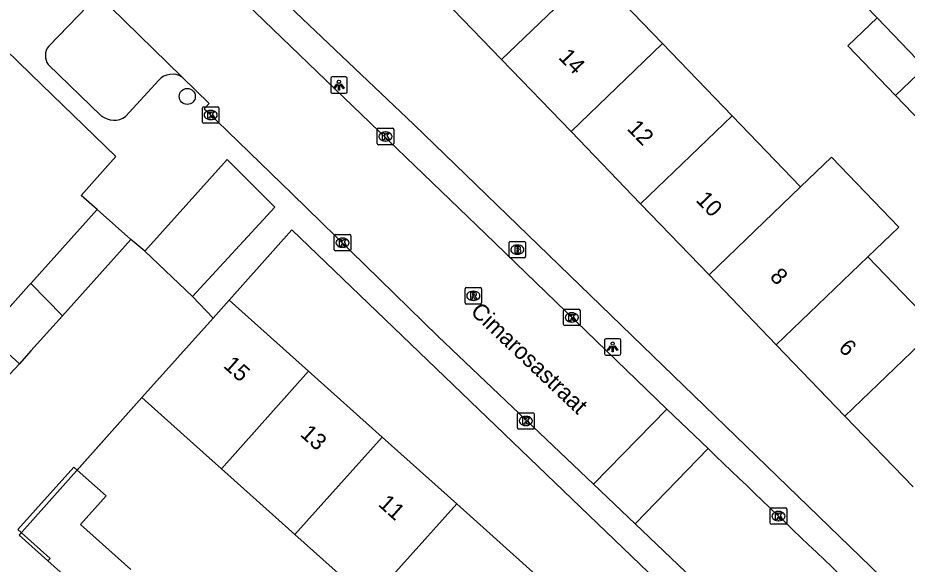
# Model space of a CAD drawing. Extents: x 159040 to 160094, y 381214 to 382518.
# Drawn here: x 159499.2 to 159553.2, y 382067.3 to 382100.5 of the extents above; entities that cross this region are included whole.
import ezdxf

# ---------------------------------------------------------------- set-up
doc = ezdxf.new("R2010")
doc.units = 0
for name, color, linetype in [('IMGEO_Boom', 7, 'Continuous'), ('IMGEO_Brandkraan', 7, 'Continuous'), ('IMGEO_Kolk', 7, 'Continuous'), ('IMGEO_Lichtpunt', 7, 'Continuous'), ('IMGEO_Muur', 7, 'Continuous'), ('IMGEO_Openbare_ruimte_label', 7, 'Continuous'), ('IMGEO_Pand', 7, 'Continuous'), ('IMGEO_Pand_nummerreeks', 7, 'Continuous'), ('IMGEO_Rijbaan_lokaal_open', 7, 'Continuous'), ('IMGEO_Rioolput', 7, 'Continuous'), ('IMGEO_Voetpad_open', 7, 'Continuous')]:
    doc.layers.add(name, color=color, linetype=linetype)

msp = doc.modelspace()

# ---------------------------------------------------------------- linework, layer by layer
at = {"layer": 'IMGEO_Boom'}
msp.add_circle((159509.505, 382095.744), 0.489, dxfattribs=at)
at = {"layer": 'IMGEO_Brandkraan'}
for p, q in [((159529.062, 382086.005), (159529.062, 382086.857)), ((159529.137, 382086.931), (159529.989, 382086.931)), ((159529.55, 382086.711), (159529.575, 382086.711)), ((159530.063, 382086.857), (159530.063, 382086.005)), ((159529.989, 382085.931), (159529.137, 382085.931)), ((159529.573, 382086.151), (159529.548, 382086.151))]:
    msp.add_line(p, q, dxfattribs=at)
for points in [[(159529.062, 382086.005), (159529.062, 382086.857)], [(159529.137, 382086.931), (159529.989, 382086.931)], [(159529.41, 382086.631), (159529.41, 382086.231), (159529.623, 382086.231)], [(159529.641, 382086.631), (159529.41, 382086.631)], [(159529.589, 382086.55), (159529.535, 382086.55), (159529.535, 382086.474)], [(159529.535, 382086.474), (159529.588, 382086.474)], [(159530.063, 382086.857), (159530.063, 382086.005)], [(159529.989, 382085.931), (159529.137, 382085.931)], [(159529.597, 382086.398), (159529.535, 382086.398), (159529.535, 382086.317)], [(159529.535, 382086.317), (159529.597, 382086.317)]]:
    msp.add_lwpolyline(points, dxfattribs=at)
for centre, radius, start, end in [((159529.139, 382086.855), 0.0765, 91.552, 178.448), ((159529.139, 382086.855), 0.0765, 91.552, 178.448), ((159529.59, 382086.512), 0.0379, 267.8285, 90.9355), ((159529.645, 382086.486), 0.145, 59.4692, 91.5367), ((159529.67, 382086.533), 0.0922, 285.5137, 58.1501), ((159529.675, 382086.341), 0.105, 301.3115, 78.989), ((159529.987, 382086.855), 0.0765, 1.552, 88.448), ((159529.987, 382086.855), 0.0765, 1.552, 88.448), ((159529.139, 382086.007), 0.0765, 181.552, 268.448), ((159529.139, 382086.007), 0.0765, 181.552, 268.448), ((159529.598, 382086.357), 0.0404, 269.8759, 90.5077), ((159529.629, 382086.482), 0.251, 268.6676, 293.5347), ((159529.987, 382086.007), 0.0765, 271.552, 358.448), ((159529.987, 382086.007), 0.0765, 271.552, 358.448)]:
    msp.add_arc(centre, radius, start, end, dxfattribs=at)
for centre, major_axis, ratio, start_param, end_param in [((159529.549, 382086.431), (-0.387, 0.002), 0.722429, 4.712389, 7.853982), ((159529.574, 382086.431), (-0.39, 0.002), 0.717154, 1.570796, 4.712389)]:
    msp.add_ellipse(centre, major_axis=major_axis, ratio=ratio, start_param=start_param, end_param=end_param, dxfattribs=at)
at = {"layer": 'IMGEO_Kolk'}
for p, q in [((159510.503, 382095.116), (159511.355, 382095.116)), ((159510.428, 382094.19), (159510.428, 382095.042)), ((159510.916, 382094.896), (159510.941, 382094.896)), ((159511.429, 382095.042), (159511.429, 382094.19)), ((159511.355, 382094.116), (159510.503, 382094.116)), ((159510.939, 382094.336), (159510.914, 382094.336)), ((159521.048, 382092.885), (159521.048, 382093.737)), ((159521.123, 382093.811), (159521.975, 382093.811)), ((159521.536, 382093.591), (159521.561, 382093.591)), ((159522.049, 382093.737), (159522.049, 382092.885)), ((159521.559, 382093.031), (159521.534, 382093.031)), ((159521.975, 382092.811), (159521.123, 382092.811)), ((159518.438, 382086.425), (159518.438, 382087.277)), ((159518.513, 382087.351), (159519.365, 382087.351)), ((159518.926, 382087.131), (159518.951, 382087.131)), ((159519.439, 382087.277), (159519.439, 382086.425)), ((159518.949, 382086.571), (159518.924, 382086.571)), ((159519.365, 382086.351), (159518.513, 382086.351)), ((159532.367, 382081.885), (159532.367, 382082.737)), ((159532.442, 382082.811), (159533.294, 382082.811)), ((159533.368, 382082.737), (159533.368, 382081.885)), ((159532.855, 382082.591), (159532.88, 382082.591)), ((159533.294, 382081.811), (159532.442, 382081.811)), ((159532.878, 382082.031), (159532.853, 382082.031)), ((159529.577, 382075.59), (159529.577, 382076.442)), ((159529.652, 382076.516), (159530.504, 382076.516)), ((159530.065, 382076.296), (159530.09, 382076.296)), ((159530.578, 382076.442), (159530.578, 382075.59)), ((159530.088, 382075.736), (159530.063, 382075.736)), ((159530.504, 382075.516), (159529.652, 382075.516)), ((159544.93, 382069.805), (159544.93, 382070.657)), ((159545.005, 382070.731), (159545.857, 382070.731)), ((159545.418, 382070.511), (159545.443, 382070.511)), ((159545.931, 382070.657), (159545.931, 382069.805)), ((159545.857, 382069.731), (159545.005, 382069.731)), ((159545.441, 382069.951), (159545.416, 382069.951))]:
    msp.add_line(p, q, dxfattribs=at)
for points in [[(159510.503, 382095.116), (159511.355, 382095.116)], [(159510.428, 382094.19), (159510.428, 382095.042)], [(159510.749, 382094.816), (159510.872, 382094.816), (159510.872, 382094.665), (159511.002, 382094.816), (159511.166, 382094.816), (159511.02, 382094.665), (159511.173, 382094.416), (159511.021, 382094.416), (159510.936, 382094.58), (159510.872, 382094.513), (159510.872, 382094.416), (159510.749, 382094.416), (159510.749, 382094.816)], [(159511.429, 382095.042), (159511.429, 382094.19)], [(159511.355, 382094.116), (159510.503, 382094.116)], [(159521.048, 382092.885), (159521.048, 382093.737)], [(159521.123, 382093.811), (159521.975, 382093.811)], [(159521.369, 382093.511), (159521.492, 382093.511), (159521.492, 382093.36), (159521.622, 382093.511), (159521.786, 382093.511), (159521.64, 382093.36), (159521.793, 382093.111), (159521.641, 382093.111), (159521.556, 382093.275), (159521.492, 382093.208), (159521.492, 382093.111), (159521.369, 382093.111), (159521.369, 382093.511)], [(159522.049, 382093.737), (159522.049, 382092.885)], [(159521.975, 382092.811), (159521.123, 382092.811)], [(159518.438, 382086.425), (159518.438, 382087.277)], [(159518.513, 382087.351), (159519.365, 382087.351)], [(159518.759, 382087.051), (159518.882, 382087.051), (159518.882, 382086.9), (159519.012, 382087.051), (159519.176, 382087.051), (159519.03, 382086.9), (159519.183, 382086.651), (159519.031, 382086.651), (159518.946, 382086.815), (159518.882, 382086.748), (159518.882, 382086.651), (159518.759, 382086.651), (159518.759, 382087.051)], [(159519.439, 382087.277), (159519.439, 382086.425)], [(159519.365, 382086.351), (159518.513, 382086.351)], [(159532.367, 382081.885), (159532.367, 382082.737)], [(159532.442, 382082.811), (159533.294, 382082.811)], [(159533.368, 382082.737), (159533.368, 382081.885)], [(159532.688, 382082.511), (159532.811, 382082.511), (159532.811, 382082.36), (159532.941, 382082.511), (159533.105, 382082.511), (159532.959, 382082.36), (159533.112, 382082.111), (159532.96, 382082.111), (159532.875, 382082.275), (159532.811, 382082.208), (159532.811, 382082.111), (159532.688, 382082.111), (159532.688, 382082.511)], [(159533.294, 382081.811), (159532.442, 382081.811)], [(159529.577, 382075.59), (159529.577, 382076.442)], [(159529.652, 382076.516), (159530.504, 382076.516)], [(159529.898, 382076.216), (159530.021, 382076.216), (159530.021, 382076.065), (159530.151, 382076.216), (159530.315, 382076.216), (159530.169, 382076.065), (159530.322, 382075.816), (159530.17, 382075.816), (159530.085, 382075.98), (159530.021, 382075.913), (159530.021, 382075.816), (159529.898, 382075.816), (159529.898, 382076.216)], [(159530.578, 382076.442), (159530.578, 382075.59)], [(159530.504, 382075.516), (159529.652, 382075.516)], [(159544.93, 382069.805), (159544.93, 382070.657)], [(159545.005, 382070.731), (159545.857, 382070.731)], [(159545.251, 382070.431), (159545.374, 382070.431), (159545.374, 382070.28), (159545.504, 382070.431), (159545.668, 382070.431), (159545.522, 382070.28), (159545.675, 382070.031), (159545.523, 382070.031), (159545.438, 382070.195), (159545.374, 382070.128), (159545.374, 382070.031), (159545.251, 382070.031), (159545.251, 382070.431)], [(159545.931, 382070.657), (159545.931, 382069.805)], [(159545.857, 382069.731), (159545.005, 382069.731)]]:
    msp.add_lwpolyline(points, dxfattribs=at)
for centre, start, end in [((159510.505, 382095.04), 91.552, 178.448), ((159510.505, 382095.04), 91.552, 178.448), ((159511.353, 382095.04), 1.552, 88.448), ((159511.353, 382095.04), 1.552, 88.448), ((159510.505, 382094.192), 181.552, 268.448), ((159510.505, 382094.192), 181.552, 268.448), ((159511.353, 382094.192), 271.552, 358.448), ((159511.353, 382094.192), 271.552, 358.448), ((159521.125, 382093.735), 91.552, 178.448), ((159521.125, 382093.735), 91.552, 178.448), ((159521.973, 382093.735), 1.552, 88.448), ((159521.973, 382093.735), 1.552, 88.448), ((159521.125, 382092.887), 181.552, 268.448), ((159521.125, 382092.887), 181.552, 268.448), ((159521.973, 382092.887), 271.552, 358.448), ((159521.973, 382092.887), 271.552, 358.448), ((159518.515, 382087.275), 91.552, 178.448), ((159518.515, 382087.275), 91.552, 178.448), ((159519.363, 382087.275), 1.552, 88.448), ((159519.363, 382087.275), 1.552, 88.448), ((159518.515, 382086.427), 181.552, 268.448), ((159518.515, 382086.427), 181.552, 268.448), ((159519.363, 382086.427), 271.552, 358.448), ((159519.363, 382086.427), 271.552, 358.448), ((159532.444, 382082.735), 91.552, 178.448), ((159532.444, 382082.735), 91.552, 178.448), ((159533.292, 382082.735), 1.552, 88.448), ((159533.292, 382082.735), 1.552, 88.448), ((159532.444, 382081.887), 181.552, 268.448), ((159532.444, 382081.887), 181.552, 268.448), ((159533.292, 382081.887), 271.552, 358.448), ((159533.292, 382081.887), 271.552, 358.448), ((159529.654, 382076.44), 91.552, 178.448), ((159529.654, 382076.44), 91.552, 178.448), ((159530.502, 382076.44), 1.552, 88.448), ((159530.502, 382076.44), 1.552, 88.448), ((159529.654, 382075.592), 181.552, 268.448), ((159529.654, 382075.592), 181.552, 268.448), ((159530.502, 382075.592), 271.552, 358.448), ((159530.502, 382075.592), 271.552, 358.448), ((159545.007, 382070.655), 91.552, 178.448), ((159545.007, 382070.655), 91.552, 178.448), ((159545.855, 382070.655), 1.552, 88.448), ((159545.855, 382070.655), 1.552, 88.448), ((159545.007, 382069.807), 181.552, 268.448), ((159545.007, 382069.807), 181.552, 268.448), ((159545.855, 382069.807), 271.552, 358.448), ((159545.855, 382069.807), 271.552, 358.448)]:
    msp.add_arc(centre, 0.0765, start, end, dxfattribs=at)
for centre, major_axis, ratio, start_param, end_param in [((159510.915, 382094.616), (-0.387, 0.002), 0.722429, 4.712389, 7.853982), ((159510.94, 382094.616), (-0.39, 0.002), 0.717154, 1.570796, 4.712389), ((159521.535, 382093.311), (-0.387, 0.002), 0.722429, 4.712389, 7.853982), ((159521.56, 382093.311), (-0.39, 0.002), 0.717154, 1.570796, 4.712389), ((159518.925, 382086.851), (-0.387, 0.002), 0.722429, 4.712389, 7.853982), ((159518.95, 382086.851), (-0.39, 0.002), 0.717154, 1.570796, 4.712389), ((159532.854, 382082.311), (-0.387, 0.002), 0.722429, 4.712389, 7.853982), ((159532.879, 382082.311), (-0.39, 0.002), 0.717154, 1.570796, 4.712389), ((159530.064, 382076.016), (-0.387, 0.002), 0.722429, 4.712389, 7.853982), ((159530.089, 382076.016), (-0.39, 0.002), 0.717154, 1.570796, 4.712389), ((159545.417, 382070.231), (-0.387, 0.002), 0.722429, 4.712389, 7.853982), ((159545.442, 382070.231), (-0.39, 0.002), 0.717154, 1.570796, 4.712389)]:
    msp.add_ellipse(centre, major_axis=major_axis, ratio=ratio, start_param=start_param, end_param=end_param, dxfattribs=at)
at = {"layer": 'IMGEO_Lichtpunt'}
for p, q in [((159518.223, 382096.838), (159518.223, 382096.031)), ((159518.223, 382096.838), (159518.223, 382096.031)), ((159519.125, 382096.933), (159518.317, 382096.933)), ((159519.125, 382096.933), (159518.317, 382096.933)), ((159519.219, 382096.031), (159519.219, 382096.838)), ((159519.219, 382096.031), (159519.219, 382096.838)), ((159518.317, 382095.937), (159519.125, 382095.937)), ((159518.317, 382095.937), (159519.125, 382095.937)), ((159534.854, 382080.919), (159534.854, 382080.112)), ((159534.854, 382080.919), (159534.854, 382080.112)), ((159535.756, 382081.014), (159534.948, 382081.014)), ((159535.756, 382081.014), (159534.948, 382081.014)), ((159535.85, 382080.112), (159535.85, 382080.919)), ((159535.85, 382080.112), (159535.85, 382080.919)), ((159534.948, 382080.018), (159535.756, 382080.018)), ((159534.948, 382080.018), (159535.756, 382080.018))]:
    msp.add_line(p, q, dxfattribs=at)
for points in [[(159518.597, 382096.502), (159518.636, 382096.474), (159518.448, 382096.212), (159518.41, 382096.239), (159518.597, 382096.502)], [(159518.699, 382096.454), (159518.746, 382096.454), (159518.746, 382096.132), (159518.699, 382096.132), (159518.699, 382096.454)], [(159518.809, 382096.474), (159518.847, 382096.501), (159519.034, 382096.239), (159518.995, 382096.211), (159518.809, 382096.474)], [(159535.228, 382080.583), (159535.267, 382080.555), (159535.079, 382080.293), (159535.041, 382080.32), (159535.228, 382080.583)], [(159535.33, 382080.535), (159535.377, 382080.535), (159535.377, 382080.213), (159535.33, 382080.213), (159535.33, 382080.535)], [(159535.44, 382080.555), (159535.478, 382080.582), (159535.665, 382080.32), (159535.626, 382080.292), (159535.44, 382080.555)]]:
    msp.add_lwpolyline(points, dxfattribs=at)
for centre in [(159518.722, 382096.636), (159535.353, 382080.717)]:
    msp.add_circle(centre, 0.0994, dxfattribs=at)
for centre, start, end in [((159518.317, 382096.838), 90, 180), ((159518.317, 382096.838), 90, 180), ((159519.125, 382096.838), 0, 90), ((159519.125, 382096.838), 0, 90), ((159518.317, 382096.031), 180, 270), ((159518.317, 382096.031), 180, 270), ((159519.125, 382096.031), 270, 0), ((159519.125, 382096.031), 270, 360), ((159534.948, 382080.919), 90, 180), ((159534.948, 382080.919), 90, 180), ((159535.756, 382080.919), 0, 90), ((159535.756, 382080.919), 0, 90), ((159534.948, 382080.112), 180, 270), ((159534.948, 382080.112), 180, 270), ((159535.756, 382080.112), 270, 0), ((159535.756, 382080.112), 270, 360)]:
    msp.add_arc(centre, 0.0946, start, end, dxfattribs=at)
at = {"layer": 'IMGEO_Muur'}
msp.add_lwpolyline([(159506.749, 382077.437), (159499.285, 382069.077), (159501.037, 382067.51)], dxfattribs=at)
at = {"layer": 'IMGEO_Pand'}
for points in [[(159534.165, 382103.347), (159528.601, 382097.993)], [(159534.165, 382103.347), (159538.387, 382098.959)], [(159528.601, 382097.993), (159524.465, 382102.291)], [(159552.544, 382095.798), (159549.644, 382098.813), (159551.423, 382100.524)], [(159551.423, 382100.524), (159554.323, 382097.51)], [(159532.823, 382093.605), (159538.387, 382098.959)], [(159538.387, 382098.959), (159542.615, 382094.565)], [(159532.823, 382093.605), (159528.601, 382097.993)], [(159552.544, 382095.798), (159554.323, 382097.51)], [(159556.963, 382094.765), (159555.184, 382093.054), (159552.544, 382095.798)], [(159542.615, 382094.565), (159537.051, 382089.211)], [(159542.615, 382094.565), (159546.773, 382090.245)], [(159537.051, 382089.211), (159532.823, 382093.605)], [(159546.773, 382090.245), (159548.647, 382092.048), (159552.744, 382087.79), (159550.858, 382085.999)], [(159546.773, 382090.245), (159541.208, 382084.89)], [(159541.208, 382084.89), (159537.051, 382089.211)], [(159500, 382084.382), (159504.036, 382088.878)], [(159504.036, 382088.878), (159506.08, 382087.044)], [(159506.08, 382087.044), (159501.919, 382082.408)], [(159545.293, 382080.644), (159550.858, 382085.999)], [(159550.858, 382085.999), (159555.026, 382081.666)], [(159541.208, 382084.89), (159545.293, 382080.644)], [(159499.301, 382079.491), (159497.257, 382081.326), (159499.875, 382084.242), (159500, 382084.382)], [(159500, 382084.382), (159501.919, 382082.408)], [(159511.077, 382082.273), (159512.048, 382083.357)], [(159512.048, 382083.357), (159516.878, 382079.034)], [(159501.919, 382082.408), (159500, 382080.27), (159499.301, 382079.491)], [(159506.749, 382077.437), (159511.077, 382082.273)], [(159549.462, 382076.312), (159555.026, 382081.666)], [(159549.462, 382076.312), (159545.293, 382080.644)], [(159516.878, 382079.034), (159511.578, 382073.114)], [(159516.878, 382079.034), (159521.34, 382075.039)], [(159511.578, 382073.114), (159510.474, 382074.102), (159506.749, 382077.437)], [(159553.604, 382072.007), (159549.462, 382076.312)], [(159516.04, 382069.12), (159521.34, 382075.039)], [(159521.34, 382075.039), (159525.882, 382070.974)], [(159502.81, 382073.026), (159502.602, 382073.212), (159499.207, 382069.419), (159499.42, 382069.228)], [(159502.81, 382073.026), (159504.567, 382071.453), (159503.018, 382069.723), (159506.085, 382066.978)], [(159516.04, 382069.12), (159511.578, 382073.114)], [(159520.582, 382065.054), (159525.882, 382070.974)], [(159525.882, 382070.974), (159530.714, 382066.649)], [(159501.037, 382067.51), (159501.171, 382067.66), (159499.42, 382069.228)], [(159520.582, 382065.054), (159516.04, 382069.12)], [(159501.037, 382067.51), (159504.104, 382064.765)]]:
    msp.add_lwpolyline(points, dxfattribs=at)
at = {"layer": 'IMGEO_Rijbaan_lokaal_open'}
for points in [[(159501.192, 382113.064), (159504.182, 382110.063), (159507.176, 382107.116), (159527.621, 382087.397), (159533.129, 382082.059), (159538.65, 382076.734)], [(159503.501, 382102.435), (159504.823, 382101.185), (159509.186, 382096.925)], [(159509.186, 382096.925), (159510.84, 382095.311), (159510.531, 382095), (159510.664, 382094.872), (159515.887, 382089.823), (159524.758, 382081.144), (159534.185, 382072.166)], [(159509.813, 382083.58), (159514.826, 382089.008), (159511.934, 382091.911), (159506.92, 382086.338)], [(159506.92, 382086.338), (159506.08, 382087.044)], [(159509.813, 382083.58), (159506.92, 382086.338)], [(159511.077, 382082.273), (159509.813, 382083.58)], [(159496.586, 382076.586), (159499.301, 382079.491)], [(159506.749, 382077.437), (159502.81, 382073.026)], [(159534.185, 382072.166), (159538.65, 382076.734)], [(159538.65, 382076.734), (159539.898, 382075.534), (159541.147, 382074.335)], [(159541.147, 382074.335), (159536.716, 382069.755)], [(159536.716, 382069.755), (159534.185, 382072.166)], [(159536.716, 382069.755), (159541.068, 382065.611), (159559.84, 382047.55), (159562.874, 382044.6), (159567.959, 382039.739)], [(159499.42, 382069.228), (159499.285, 382069.077), (159501.037, 382067.51)]]:
    msp.add_lwpolyline(points, dxfattribs=at)
msp.add_arc((161707.06, 384330.826), 3127.768, 226.173349, 226.554784, dxfattribs=at)
at = {"layer": 'IMGEO_Rioolput'}
for p, q in [((159526.383, 382083.195), (159526.383, 382084.047)), ((159526.458, 382084.121), (159527.31, 382084.121)), ((159526.871, 382083.901), (159526.896, 382083.901)), ((159527.384, 382084.047), (159527.384, 382083.195)), ((159526.894, 382083.341), (159526.869, 382083.341)), ((159527.31, 382083.121), (159526.458, 382083.121))]:
    msp.add_line(p, q, dxfattribs=at)
for points in [[(159526.383, 382083.195), (159526.383, 382084.047)], [(159526.458, 382084.121), (159527.31, 382084.121)], [(159526.972, 382083.819), (159526.72, 382083.821), (159526.72, 382083.421)], [(159526.898, 382083.74), (159526.844, 382083.74), (159526.844, 382083.659)], [(159527.384, 382084.047), (159527.384, 382083.195)], [(159526.72, 382083.421), (159526.844, 382083.421), (159526.844, 382083.583), (159526.855, 382083.583)], [(159526.844, 382083.659), (159526.896, 382083.659)], [(159526.902, 382083.554), (159526.973, 382083.421), (159527.113, 382083.421), (159527.048, 382083.547)], [(159527.31, 382083.121), (159526.458, 382083.121)]]:
    msp.add_lwpolyline(points, dxfattribs=at)
for centre, radius, start, end in [((159526.46, 382084.045), 0.0765, 91.552, 178.448), ((159526.46, 382084.045), 0.0765, 91.552, 178.448), ((159526.904, 382083.644), 0.0964, 77.0061, 93.1865), ((159526.918, 382083.701), 0.0378, 276.6634, 79.6772), ((159526.971, 382083.709), 0.109, 350.3612, 89.416), ((159527.308, 382084.045), 0.0765, 1.552, 88.448), ((159527.308, 382084.045), 0.0765, 1.552, 88.448), ((159526.46, 382083.197), 0.0765, 181.552, 268.448), ((159526.46, 382083.197), 0.0765, 181.552, 268.448), ((159526.854, 382083.53), 0.0533, 26.0293, 88.6989), ((159526.88, 382083.848), 0.19, 274.7715, 282.9687), ((159526.969, 382083.709), 0.112, 277.5842, 350.9817), ((159526.953, 382083.494), 0.108, 29.5134, 73.7905), ((159527.308, 382083.197), 0.0765, 271.552, 358.448), ((159527.308, 382083.197), 0.0765, 271.552, 358.448)]:
    msp.add_arc(centre, radius, start, end, dxfattribs=at)
for centre, major_axis, ratio, start_param, end_param in [((159526.87, 382083.621), (-0.387, 0.002), 0.722429, 4.712389, 7.853982), ((159526.895, 382083.621), (-0.39, 0.002), 0.717154, 1.570796, 4.712389)]:
    msp.add_ellipse(centre, major_axis=major_axis, ratio=ratio, start_param=start_param, end_param=end_param, dxfattribs=at)
at = {"layer": 'IMGEO_Voetpad_open'}
for points in [[(159554.187, 382064.114), (159523.273, 382094.042), (159506.53, 382109.971), (159512.041, 382115.204)], [(159548.577, 382103.479), (159551.423, 382100.524)], [(159504.036, 382088.878), (159503.049, 382089.729), (159505.154, 382092.085), (159500, 382097.106), (159493.786, 382103.159)], [(159501.088, 382098.807), (159503.466, 382101.262)], [(159504.282, 382094.565), (159501.058, 382097.681)], [(159507.784, 382096.732), (159505.759, 382094.519)], [(159551.977, 382052.929), (159515.849, 382087.626), (159512.048, 382083.357)]]:
    msp.add_lwpolyline(points, dxfattribs=at)
for centre, radius, start, end in [((159501.808, 382098.224), 0.926, 141.0206, 215.9271), ((159508.599, 382096.003), 1.093, 57.4903, 138.1859), ((159505.052, 382095.563), 1.261, 232.3497, 304.0826)]:
    msp.add_arc(centre, radius, start, end, dxfattribs=at)

# ---------------------------------------------------------------- texts
at = {"layer": 'IMGEO_Openbare_ruimte_label'}
msp.add_text('Cimarosastraat', height=1, rotation=316.581, dxfattribs=at).set_placement((159526.656, 382082.589))
at = {"layer": 'IMGEO_Pand_nummerreeks'}
for s, rotation, p in [('14', 313.8959, (159532.01, 382098.084)), ('12', 313.8959, (159536.181, 382093.749)), ('10', 313.8959, (159540.358, 382089.408)), ('8', 313.8941, (159544.851, 382084.739)), ('6', 313.8959, (159549.022, 382080.405)), ('15', 318.1677, (159511.643, 382079.317)), ('13', 318.1677, (159516.305, 382075.145)), ('11', 318.1677, (159521.051, 382070.897))]:
    msp.add_text(s, height=1, rotation=rotation, dxfattribs=at).set_placement(p)

doc.saveas('drawing.dxf')
